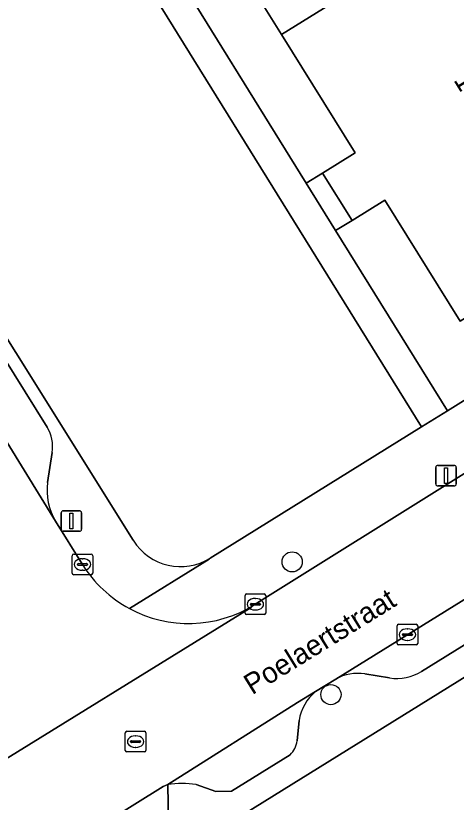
# Model space of a CAD drawing. Extents: x 160030 to 160839, y 385325 to 386450.
# Drawn here: x 160258.04 to 160279.43, y 386132 to 386170.18 of the extents above; entities that cross this region are included whole.
import ezdxf

# ---------------------------------------------------------------- set-up
doc = ezdxf.new("R2010")
doc.units = 0
for name, color, linetype in [('IMGEO_Boom', 7, 'Continuous'), ('IMGEO_Erf', 7, 'Continuous'), ('IMGEO_Groenvoorziening', 7, 'Continuous'), ('IMGEO_Haag', 7, 'Continuous'), ('IMGEO_Kolk', 7, 'Continuous'), ('IMGEO_Lichtmast', 7, 'Continuous'), ('IMGEO_Openbare_ruimte_label', 7, 'Continuous'), ('IMGEO_Pand', 7, 'Continuous'), ('IMGEO_Pand_nummerreeks', 7, 'Continuous'), ('IMGEO_Parkeervlak_open', 7, 'Continuous'), ('IMGEO_Rijbaan_lokaal_open', 7, 'Continuous'), ('IMGEO_Rioolput', 7, 'Continuous'), ('IMGEO_Voetpad_op_trap', 7, 'Continuous'), ('IMGEO_Voetpad_open', 7, 'Continuous')]:
    doc.layers.add(name, color=color, linetype=linetype)

msp = doc.modelspace()

# ---------------------------------------------------------------- linework, layer by layer
at = {"layer": 'IMGEO_Boom'}
for centre in [(160271.465, 386143.672), (160273.346, 386137.228)]:
    msp.add_circle(centre, 0.489, dxfattribs=at)
at = {"layer": 'IMGEO_Erf'}
msp.add_lwpolyline([(160329.236, 386168.723), (160266.518, 386129.8)], dxfattribs=at)
at = {"layer": 'IMGEO_Groenvoorziening'}
for points in [[(160267.49, 386143.85), (160277.737, 386150.227), (160241.195, 386209.143), (160230.241, 386202.349)], [(160229.559, 386199.407), (160263.75, 386144.719)], [(160288.389, 386160.894), (160287.399, 386160.186), (160279.62, 386155.35), (160275.959, 386161.238), (160274.37, 386160.25), (160273.575, 386159.757), (160278.999, 386151.012), (160287.096, 386156.052)]]:
    msp.add_lwpolyline(points, dxfattribs=at)
msp.add_lwpolyline([(160270.948, 386169.274), (160267.392, 386174.992), (160265.856, 386174.037), (160265.035, 386173.528), (160272.152, 386162.052), (160272.944, 386162.543), (160274.523, 386163.524)], close=True, dxfattribs=at)
msp.add_arc((160266.055, 386146.158), 2.718, 211.9726, 301.866, dxfattribs=at)
at = {"layer": 'IMGEO_Haag'}
msp.add_lwpolyline([(160265.856, 386174.037), (160265.035, 386173.528), (160272.152, 386162.052), (160272.944, 386162.543), (160274.523, 386163.524), (160270.948, 386169.274), (160267.392, 386174.992)], close=True, dxfattribs=at)
msp.add_lwpolyline([(160288.389, 386160.894), (160287.399, 386160.186), (160279.62, 386155.35), (160275.959, 386161.238), (160274.37, 386160.25), (160273.575, 386159.757), (160278.999, 386151.012), (160287.096, 386156.052)], dxfattribs=at)
at = {"layer": 'IMGEO_Kolk'}
for p, q in [((160260.784, 386143.121), (160260.784, 386143.973)), ((160260.859, 386144.047), (160261.711, 386144.047)), ((160261.272, 386143.827), (160261.297, 386143.827)), ((160261.785, 386143.973), (160261.785, 386143.121)), ((160261.043, 386143.541), (160261.043, 386143.553)), ((160261.481, 386143.504), (160261.083, 386143.504)), ((160261.086, 386143.59), (160261.484, 386143.59)), ((160261.527, 386143.553), (160261.527, 386143.541)), ((160261.711, 386143.047), (160260.859, 386143.047)), ((160261.295, 386143.267), (160261.27, 386143.267)), ((160269.177, 386141.19), (160269.177, 386142.042)), ((160269.252, 386142.116), (160270.104, 386142.116)), ((160269.665, 386141.896), (160269.69, 386141.896)), ((160270.178, 386142.042), (160270.178, 386141.19)), ((160269.436, 386141.61), (160269.436, 386141.622)), ((160269.874, 386141.573), (160269.476, 386141.573)), ((160269.479, 386141.659), (160269.877, 386141.659)), ((160269.92, 386141.622), (160269.92, 386141.61)), ((160270.104, 386141.116), (160269.252, 386141.116)), ((160269.688, 386141.336), (160269.663, 386141.336)), ((160276.559, 386139.716), (160276.559, 386140.568)), ((160276.634, 386140.642), (160277.486, 386140.642)), ((160277.047, 386140.422), (160277.072, 386140.422)), ((160277.56, 386140.568), (160277.56, 386139.716)), ((160276.818, 386140.136), (160276.818, 386140.148)), ((160277.256, 386140.099), (160276.858, 386140.099)), ((160276.861, 386140.185), (160277.259, 386140.185)), ((160277.302, 386140.148), (160277.302, 386140.136)), ((160277.486, 386139.642), (160276.634, 386139.642)), ((160277.07, 386139.862), (160277.045, 386139.862))]:
    msp.add_line(p, q, dxfattribs=at)
for points in [[(160260.784, 386143.121), (160260.784, 386143.973)], [(160260.859, 386144.047), (160261.711, 386144.047)], [(160261.785, 386143.973), (160261.785, 386143.121)], [(160261.711, 386143.047), (160260.859, 386143.047)], [(160269.177, 386141.19), (160269.177, 386142.042)], [(160269.252, 386142.116), (160270.104, 386142.116)], [(160270.178, 386142.042), (160270.178, 386141.19)], [(160270.104, 386141.116), (160269.252, 386141.116)], [(160276.559, 386139.716), (160276.559, 386140.568)], [(160276.634, 386140.642), (160277.486, 386140.642)], [(160277.56, 386140.568), (160277.56, 386139.716)], [(160277.486, 386139.642), (160276.634, 386139.642)]]:
    msp.add_lwpolyline(points, dxfattribs=at)
for centre, radius, start, end in [((160260.861, 386143.971), 0.0765, 91.552, 178.448), ((160260.861, 386143.971), 0.0765, 91.552, 178.448), ((160261.709, 386143.971), 0.0765, 1.552, 88.448), ((160261.709, 386143.971), 0.0765, 1.552, 88.448), ((160261.083, 386143.55), 0.0403, 85.8775, 175.7526), ((160261.08, 386143.54), 0.0366, 178.938, 274.7102), ((160261.484, 386143.547), 0.043, 264.8664, 352.4533), ((160261.488, 386143.552), 0.0386, 1.7309, 96.639), ((160260.861, 386143.123), 0.0765, 181.552, 268.448), ((160260.861, 386143.123), 0.0765, 181.552, 268.448), ((160261.709, 386143.123), 0.0765, 271.552, 358.448), ((160261.709, 386143.123), 0.0765, 271.552, 358.448), ((160269.254, 386142.04), 0.0765, 91.552, 178.448), ((160269.254, 386142.04), 0.0765, 91.552, 178.448), ((160270.102, 386142.04), 0.0765, 1.552, 88.448), ((160270.102, 386142.04), 0.0765, 1.552, 88.448), ((160269.476, 386141.619), 0.0403, 85.8775, 175.7526), ((160269.473, 386141.609), 0.0366, 178.938, 274.7102), ((160269.877, 386141.616), 0.043, 264.8664, 352.4533), ((160269.881, 386141.621), 0.0386, 1.7309, 96.639), ((160269.254, 386141.192), 0.0765, 181.552, 268.448), ((160269.254, 386141.192), 0.0765, 181.552, 268.448), ((160270.102, 386141.192), 0.0765, 271.552, 358.448), ((160270.102, 386141.192), 0.0765, 271.552, 358.448), ((160276.636, 386140.566), 0.0765, 91.552, 178.448), ((160276.636, 386140.566), 0.0765, 91.552, 178.448), ((160277.484, 386140.566), 0.0765, 1.552, 88.448), ((160277.484, 386140.566), 0.0765, 1.552, 88.448), ((160276.858, 386140.145), 0.0403, 85.8775, 175.7526), ((160276.855, 386140.135), 0.0366, 178.938, 274.7102), ((160277.259, 386140.142), 0.043, 264.8664, 352.4533), ((160277.263, 386140.147), 0.0386, 1.7309, 96.639), ((160276.636, 386139.718), 0.0765, 181.552, 268.448), ((160276.636, 386139.718), 0.0765, 181.552, 268.448), ((160277.484, 386139.718), 0.0765, 271.552, 358.448), ((160277.484, 386139.718), 0.0765, 271.552, 358.448)]:
    msp.add_arc(centre, radius, start, end, dxfattribs=at)
for centre, major_axis, ratio, start_param, end_param in [((160261.271, 386143.547), (-0.387, 0.002), 0.722429, 4.712389, 7.853982), ((160261.296, 386143.547), (-0.39, 0.002), 0.717154, 1.570796, 4.712389), ((160269.664, 386141.616), (-0.387, 0.002), 0.722429, 4.712389, 7.853982), ((160269.689, 386141.616), (-0.39, 0.002), 0.717154, 1.570796, 4.712389), ((160277.046, 386140.142), (-0.387, 0.002), 0.722429, 4.712389, 7.853982), ((160277.071, 386140.142), (-0.39, 0.002), 0.717154, 1.570796, 4.712389)]:
    msp.add_ellipse(centre, major_axis=major_axis, ratio=ratio, start_param=start_param, end_param=end_param, dxfattribs=at)
at = {"layer": 'IMGEO_Lichtmast'}
for p, q in [((160278.538, 386148.358), (160279.328, 386148.358)), ((160279.328, 386148.358), (160278.538, 386148.358)), ((160278.438, 386147.458), (160278.438, 386148.258)), ((160278.438, 386148.258), (160278.438, 386147.458)), ((160279.428, 386148.258), (160279.428, 386147.458)), ((160279.428, 386147.458), (160279.428, 386148.258)), ((160279.328, 386147.358), (160278.538, 386147.358)), ((160278.538, 386147.358), (160279.328, 386147.358)), ((160260.251, 386145.255), (160260.251, 386146.055)), ((160260.251, 386146.055), (160260.251, 386145.255)), ((160260.351, 386146.155), (160261.141, 386146.155)), ((160261.141, 386146.155), (160260.351, 386146.155)), ((160261.241, 386146.055), (160261.241, 386145.255)), ((160261.241, 386145.255), (160261.241, 386146.055)), ((160261.141, 386145.155), (160260.351, 386145.155)), ((160260.351, 386145.155), (160261.141, 386145.155))]:
    msp.add_line(p, q, dxfattribs=at)
for points in [[(160278.858, 386148.233), (160279.008, 386148.233), (160279.008, 386147.483), (160278.858, 386147.483), (160278.858, 386148.233)], [(160260.671, 386146.03), (160260.821, 386146.03), (160260.821, 386145.28), (160260.671, 386145.28), (160260.671, 386146.03)]]:
    msp.add_lwpolyline(points, dxfattribs=at)
for centre, start, end in [((160278.538, 386148.258), 90, 180), ((160278.538, 386148.258), 90, 180), ((160279.328, 386148.258), 0, 90), ((160279.328, 386148.258), 360, 90), ((160278.538, 386147.458), 180, 270), ((160278.538, 386147.458), 180, 270), ((160279.328, 386147.458), 270, 0), ((160279.328, 386147.458), 270, 0), ((160260.351, 386146.055), 90, 180), ((160260.351, 386146.055), 90, 180), ((160261.141, 386146.055), 0, 90), ((160261.141, 386146.055), 360, 90), ((160260.351, 386145.255), 180, 270), ((160260.351, 386145.255), 180, 270), ((160261.141, 386145.255), 270, 0), ((160261.141, 386145.255), 270, 0)]:
    msp.add_arc(centre, 0.1, start, end, dxfattribs=at)
at = {"layer": 'IMGEO_Pand'}
for points in [[(160274.789, 386182.823), (160273.734, 386182.167), (160270.177, 386187.887), (160262.387, 386183.044), (160265.949, 386177.316), (160264.411, 386176.36), (160265.856, 386174.037), (160267.392, 386174.992), (160270.948, 386169.274), (160278.755, 386174.128), (160275.211, 386179.827), (160276.249, 386180.473)], [(160283.335, 386169.074), (160282.298, 386168.429), (160278.755, 386174.128), (160270.948, 386169.274), (160274.523, 386163.524), (160272.944, 386162.543), (160274.37, 386160.25), (160275.959, 386161.238), (160279.62, 386155.35), (160287.399, 386160.186), (160283.707, 386166.125), (160284.761, 386166.781)]]:
    msp.add_lwpolyline(points, close=True, dxfattribs=at)
at = {"layer": 'IMGEO_Parkeervlak_open'}
for points in [[(160246.136, 386168.133), (160259.974, 386145.651)], [(160320.685, 386167.257), (160296.772, 386152.353), (160273.578, 386137.983)], [(160259.566, 386150.213), (160249.942, 386165.641)], [(160277.736, 386138.349), (160297.765, 386150.755), (160318.45, 386163.647)], [(160259.591, 386147.522), (160259.817, 386148.988)], [(160274.991, 386138.232), (160276.197, 386138.04)], [(160272.597, 386137.379), (160271.724, 386136.838), (160265.421, 386132.865)], [(160271.702, 386134.98), (160271.803, 386135.979)], [(160266.802, 386132.859), (160267.764, 386132.527), (160268.513, 386132.534), (160271.365, 386134.311)]]:
    msp.add_lwpolyline(points, dxfattribs=at)
for centre, radius, start, end in [((160258.033, 386149.261), 1.804, 351.3052, 31.8538), ((160262.481, 386147.139), 2.915, 172.4495, 210.6882), ((160274.645, 386136.059), 2.2, 80.9614, 119.0268), ((160276.551, 386140.264), 2.252, 260.9549, 301.7508), ((160274.047, 386135.631), 2.271, 129.6881, 171.1931), ((160270.639, 386135.096), 1.069, 312.7566, 353.7713), ((160266.092, 386128.474), 4.442, 80.8075, 98.6946)]:
    msp.add_arc(centre, radius, start, end, dxfattribs=at)
at = {"layer": 'IMGEO_Rijbaan_lokaal_open'}
for points in [[(160261.282, 386143.55), (160259.974, 386145.651), (160246.136, 386168.133), (160245.996, 386168.361), (160244.261, 386171.178), (160244.203, 386171.269), (160229.232, 386194.877)], [(160258.447, 386128.564), (160265.204, 386132.776), (160265.421, 386132.865), (160271.724, 386136.838), (160272.597, 386137.379), (160273.578, 386137.983), (160296.772, 386152.353), (160320.685, 386167.257)], [(160303.952, 386162.913), (160289.843, 386154.224), (160269.622, 386141.58), (160269.474, 386141.464), (160255.371, 386132.747), (160255.275, 386132.696), (160235.022, 386120.089)], [(160255.275, 386132.696), (160255.371, 386132.747), (160269.474, 386141.464), (160269.622, 386141.58)]]:
    msp.add_lwpolyline(points, dxfattribs=at)
for centre, radius, start, end in [((160266.432, 386146.751), 6.063, 211.8645, 241.7857), ((160266.444, 386146.766), 6.082, 241.7491, 301.5041)]:
    msp.add_arc(centre, radius, start, end, dxfattribs=at)
at = {"layer": 'IMGEO_Rioolput'}
for p, q in [((160263.364, 386134.522), (160263.364, 386135.374)), ((160263.439, 386135.448), (160264.291, 386135.448)), ((160264.365, 386135.374), (160264.365, 386134.522)), ((160263.623, 386134.942), (160263.623, 386134.954)), ((160263.666, 386134.991), (160264.064, 386134.991)), ((160263.852, 386135.228), (160263.877, 386135.228)), ((160264.107, 386134.954), (160264.107, 386134.942)), ((160264.061, 386134.905), (160263.663, 386134.905)), ((160263.875, 386134.668), (160263.85, 386134.668)), ((160264.291, 386134.448), (160263.439, 386134.448))]:
    msp.add_line(p, q, dxfattribs=at)
for points in [[(160263.364, 386134.522), (160263.364, 386135.374)], [(160263.439, 386135.448), (160264.291, 386135.448)], [(160264.365, 386135.374), (160264.365, 386134.522)], [(160264.291, 386134.448), (160263.439, 386134.448)]]:
    msp.add_lwpolyline(points, dxfattribs=at)
for centre, radius, start, end in [((160263.441, 386135.372), 0.0765, 91.552, 178.448), ((160263.441, 386135.372), 0.0765, 91.552, 178.448), ((160264.289, 386135.372), 0.0765, 1.552, 88.448), ((160264.289, 386135.372), 0.0765, 1.552, 88.448), ((160263.663, 386134.951), 0.0403, 85.8775, 175.7526), ((160264.068, 386134.953), 0.0386, 1.7309, 96.639), ((160263.66, 386134.941), 0.0366, 178.938, 274.7102), ((160264.064, 386134.948), 0.043, 264.8664, 352.4533), ((160263.441, 386134.524), 0.0765, 181.552, 268.448), ((160263.441, 386134.524), 0.0765, 181.552, 268.448), ((160264.289, 386134.524), 0.0765, 271.552, 358.448), ((160264.289, 386134.524), 0.0765, 271.552, 358.448)]:
    msp.add_arc(centre, radius, start, end, dxfattribs=at)
for centre, major_axis, ratio, start_param, end_param in [((160263.851, 386134.948), (-0.387, 0.002), 0.722429, 4.712389, 7.853982), ((160263.876, 386134.948), (-0.39, 0.002), 0.717154, 1.570796, 4.712389)]:
    msp.add_ellipse(centre, major_axis=major_axis, ratio=ratio, start_param=start_param, end_param=end_param, dxfattribs=at)
at = {"layer": 'IMGEO_Voetpad_op_trap'}
msp.add_lwpolyline([(160272.944, 386162.543), (160272.152, 386162.052), (160273.575, 386159.757), (160274.37, 386160.25)], close=True, dxfattribs=at)
at = {"layer": 'IMGEO_Voetpad_open'}
for points in [[(160256.495, 386187.299), (160255.053, 386189.624), (160247.986, 386201.019), (160246.555, 386203.326), (160242.822, 386209.346), (160242.724, 386209.287), (160242.397, 386209.888), (160241.195, 386209.143), (160277.737, 386150.227), (160278.999, 386151.012), (160273.575, 386159.757), (160272.152, 386162.052), (160265.035, 386173.528), (160263.593, 386175.853)], [(160258.447, 386128.564), (160261.874, 386126.747), (160265.495, 386129.026), (160265.421, 386132.865), (160265.204, 386132.776)]]:
    msp.add_lwpolyline(points, close=True, dxfattribs=at)
for points in [[(160263.75, 386144.719), (160229.559, 386199.407)], [(160265.421, 386132.865), (160265.495, 386129.026), (160266.518, 386129.8), (160329.236, 386168.723)], [(160249.319, 386166.638), (160249.942, 386165.641), (160259.566, 386150.213)], [(160318.45, 386163.647), (160297.765, 386150.755), (160277.736, 386138.349)], [(160292.306, 386159.36), (160287.123, 386156.059), (160287.096, 386156.052), (160278.999, 386151.012), (160277.737, 386150.227), (160267.49, 386143.85), (160267.432, 386143.804), (160263.565, 386141.408)], [(160269.622, 386141.58), (160289.843, 386154.224)], [(160259.817, 386148.988), (160259.591, 386147.522)], [(160259.974, 386145.651), (160261.282, 386143.55)], [(160263.565, 386141.408), (160267.432, 386143.804), (160267.49, 386143.85)], [(160276.197, 386138.04), (160274.991, 386138.232)], [(160273.578, 386137.983), (160272.597, 386137.379)], [(160271.803, 386135.979), (160271.702, 386134.98)], [(160271.365, 386134.311), (160268.513, 386132.534), (160267.764, 386132.527), (160266.802, 386132.859)]]:
    msp.add_lwpolyline(points, dxfattribs=at)
for centre, radius, start, end in [((160258.033, 386149.261), 1.804, 351.3052, 31.8538), ((160262.481, 386147.139), 2.915, 172.4495, 210.6882), ((160266.055, 386146.158), 2.718, 211.9726, 301.866), ((160266.432, 386146.751), 6.063, 211.8645, 241.7857), ((160266.444, 386146.766), 6.082, 241.7491, 301.5041), ((160274.645, 386136.059), 2.2, 80.9614, 119.0268), ((160276.551, 386140.264), 2.252, 260.9549, 301.7508), ((160274.047, 386135.631), 2.271, 129.6881, 171.1931), ((160270.639, 386135.096), 1.069, 312.7566, 353.7713), ((160266.092, 386128.474), 4.442, 80.8075, 98.6946)]:
    msp.add_arc(centre, radius, start, end, dxfattribs=at)

# ---------------------------------------------------------------- texts
at = {"layer": 'IMGEO_Openbare_ruimte_label'}
msp.add_text('Poelaertstraat', height=1, rotation=31.7989, dxfattribs=at).set_placement((160269.521, 386137.195))
at = {"layer": 'IMGEO_Pand_nummerreeks'}
msp.add_text('1-15', height=1, rotation=301.8003, dxfattribs=at).set_placement((160279.277, 386167.06))

doc.saveas('drawing.dxf')
